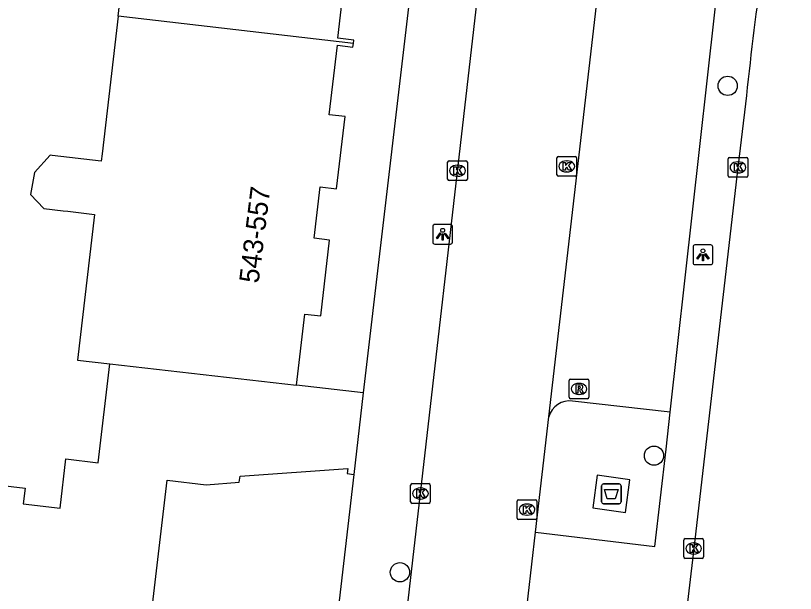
# Model space of a CAD drawing. Extents: x 160861 to 161308, y 384024 to 384878.
# Drawn here: x 161224.9 to 161264.5, y 384558.5 to 384587.81 of the extents above; entities that cross this region are included whole.
import ezdxf

# ---------------------------------------------------------------- set-up
doc = ezdxf.new("R2010")
doc.units = 0
for name, color, linetype in [('IMGEO_Afval_apart_plaats', 7, 'Continuous'), ('IMGEO_Boom', 7, 'Continuous'), ('IMGEO_Kolk', 7, 'Continuous'), ('IMGEO_Lichtpunt', 7, 'Continuous'), ('IMGEO_Pand', 7, 'Continuous'), ('IMGEO_Pand_nummerreeks', 7, 'Continuous'), ('IMGEO_Parkeervlak_open', 7, 'Continuous'), ('IMGEO_Rijbaan_lokaal_gesloten', 7, 'Continuous'), ('IMGEO_Rijbaan_lokaal_open', 7, 'Continuous'), ('IMGEO_Rioolput', 7, 'Continuous'), ('IMGEO_Voetpad_gesloten', 7, 'Continuous'), ('IMGEO_Voetpad_open', 7, 'Continuous')]:
    doc.layers.add(name, color=color, linetype=linetype)

msp = doc.modelspace()

# ---------------------------------------------------------------- linework, layer by layer
at = {"layer": 'IMGEO_Afval_apart_plaats'}
for p, q in [((161254.653, 384563.15), (161254.653, 384563.95)), ((161254.653, 384563.95), (161254.653, 384563.15)), ((161254.753, 384564.05), (161255.543, 384564.05)), ((161255.543, 384564.05), (161254.753, 384564.05)), ((161255.643, 384563.95), (161255.643, 384563.15)), ((161255.643, 384563.15), (161255.643, 384563.95)), ((161255.543, 384563.05), (161254.753, 384563.05)), ((161254.753, 384563.05), (161255.543, 384563.05))]:
    msp.add_line(p, q, dxfattribs=at)
msp.add_lwpolyline([(161254.796, 384563.764), (161255.5, 384563.764), (161255.351, 384563.294), (161254.945, 384563.294), (161254.796, 384563.764)], dxfattribs=at)
for centre, start, end in [((161254.753, 384563.95), 90, 180), ((161254.753, 384563.95), 90, 180), ((161255.543, 384563.95), 0, 90), ((161255.543, 384563.95), 360, 90), ((161254.753, 384563.15), 180, 270), ((161254.753, 384563.15), 180, 270), ((161255.543, 384563.15), 270, 0), ((161255.543, 384563.15), 270, 0)]:
    msp.add_arc(centre, 0.1, start, end, dxfattribs=at)
at = {"layer": 'IMGEO_Boom'}
for centre in [(161261.057, 384584.248), (161257.315, 384565.487), (161244.417, 384559.571)]:
    msp.add_circle(centre, 0.489, dxfattribs=at)
at = {"layer": 'IMGEO_Kolk'}
for p, q in [((161246.913, 384580.445), (161247.765, 384580.445)), ((161252.386, 384579.738), (161252.386, 384580.59)), ((161252.461, 384580.664), (161253.313, 384580.664)), ((161252.874, 384580.444), (161252.899, 384580.444)), ((161253.387, 384580.59), (161253.387, 384579.738)), ((161261.078, 384579.688), (161261.078, 384580.54)), ((161261.153, 384580.614), (161262.005, 384580.614)), ((161262.079, 384580.54), (161262.079, 384579.688)), ((161246.838, 384579.519), (161246.838, 384580.371)), ((161247.326, 384580.225), (161247.351, 384580.225)), ((161247.839, 384580.371), (161247.839, 384579.519)), ((161261.566, 384580.394), (161261.591, 384580.394)), ((161247.349, 384579.665), (161247.324, 384579.665)), ((161253.313, 384579.664), (161252.461, 384579.664)), ((161252.897, 384579.884), (161252.872, 384579.884)), ((161261.589, 384579.834), (161261.564, 384579.834)), ((161247.765, 384579.445), (161246.913, 384579.445)), ((161262.005, 384579.614), (161261.153, 384579.614)), ((161244.957, 384563.142), (161244.957, 384563.994)), ((161245.032, 384564.068), (161245.884, 384564.068)), ((161245.445, 384563.848), (161245.47, 384563.848)), ((161245.958, 384563.994), (161245.958, 384563.142)), ((161245.884, 384563.068), (161245.032, 384563.068)), ((161245.468, 384563.288), (161245.443, 384563.288)), ((161250.368, 384562.324), (161250.368, 384563.176)), ((161250.443, 384563.25), (161251.295, 384563.25)), ((161250.856, 384563.03), (161250.881, 384563.03)), ((161251.369, 384563.176), (161251.369, 384562.324)), ((161251.295, 384562.25), (161250.443, 384562.25)), ((161250.879, 384562.47), (161250.854, 384562.47)), ((161258.829, 384560.351), (161258.829, 384561.203)), ((161258.904, 384561.277), (161259.756, 384561.277)), ((161259.317, 384561.057), (161259.342, 384561.057)), ((161259.83, 384561.203), (161259.83, 384560.351)), ((161259.756, 384560.277), (161258.904, 384560.277)), ((161259.34, 384560.497), (161259.315, 384560.497))]:
    msp.add_line(p, q, dxfattribs=at)
for points in [[(161246.913, 384580.445), (161247.765, 384580.445)], [(161252.386, 384579.738), (161252.386, 384580.59)], [(161252.461, 384580.664), (161253.313, 384580.664)], [(161253.387, 384580.59), (161253.387, 384579.738)], [(161261.078, 384579.688), (161261.078, 384580.54)], [(161261.153, 384580.614), (161262.005, 384580.614)], [(161262.079, 384580.54), (161262.079, 384579.688)], [(161246.838, 384579.519), (161246.838, 384580.371)], [(161247.159, 384580.145), (161247.282, 384580.145), (161247.282, 384579.994), (161247.412, 384580.145), (161247.576, 384580.145), (161247.43, 384579.994), (161247.583, 384579.745), (161247.431, 384579.745), (161247.346, 384579.909), (161247.282, 384579.842), (161247.282, 384579.745), (161247.159, 384579.745), (161247.159, 384580.145)], [(161247.839, 384580.371), (161247.839, 384579.519)], [(161252.707, 384580.364), (161252.83, 384580.364), (161252.83, 384580.213), (161252.96, 384580.364), (161253.124, 384580.364), (161252.978, 384580.213), (161253.131, 384579.964), (161252.979, 384579.964), (161252.894, 384580.128), (161252.83, 384580.061), (161252.83, 384579.964), (161252.707, 384579.964), (161252.707, 384580.364)], [(161261.399, 384580.314), (161261.522, 384580.314), (161261.522, 384580.163), (161261.652, 384580.314), (161261.816, 384580.314), (161261.67, 384580.163), (161261.823, 384579.914), (161261.671, 384579.914), (161261.586, 384580.078), (161261.522, 384580.011), (161261.522, 384579.914), (161261.399, 384579.914), (161261.399, 384580.314)], [(161253.313, 384579.664), (161252.461, 384579.664)], [(161247.765, 384579.445), (161246.913, 384579.445)], [(161262.005, 384579.614), (161261.153, 384579.614)], [(161244.957, 384563.142), (161244.957, 384563.994)], [(161245.032, 384564.068), (161245.884, 384564.068)], [(161245.958, 384563.994), (161245.958, 384563.142)], [(161245.278, 384563.768), (161245.401, 384563.768), (161245.401, 384563.617), (161245.531, 384563.768), (161245.695, 384563.768), (161245.549, 384563.617), (161245.702, 384563.368), (161245.55, 384563.368), (161245.465, 384563.532), (161245.401, 384563.465), (161245.401, 384563.368), (161245.278, 384563.368), (161245.278, 384563.768)], [(161245.884, 384563.068), (161245.032, 384563.068)], [(161250.368, 384562.324), (161250.368, 384563.176)], [(161250.443, 384563.25), (161251.295, 384563.25)], [(161251.369, 384563.176), (161251.369, 384562.324)], [(161250.689, 384562.95), (161250.812, 384562.95), (161250.812, 384562.799), (161250.942, 384562.95), (161251.106, 384562.95), (161250.96, 384562.799), (161251.113, 384562.55), (161250.961, 384562.55), (161250.876, 384562.714), (161250.812, 384562.647), (161250.812, 384562.55), (161250.689, 384562.55), (161250.689, 384562.95)], [(161251.295, 384562.25), (161250.443, 384562.25)], [(161258.829, 384560.351), (161258.829, 384561.203)], [(161258.904, 384561.277), (161259.756, 384561.277)], [(161259.83, 384561.203), (161259.83, 384560.351)], [(161259.15, 384560.977), (161259.273, 384560.977), (161259.273, 384560.826), (161259.403, 384560.977), (161259.567, 384560.977), (161259.421, 384560.826), (161259.574, 384560.577), (161259.422, 384560.577), (161259.337, 384560.741), (161259.273, 384560.674), (161259.273, 384560.577), (161259.15, 384560.577), (161259.15, 384560.977)], [(161259.756, 384560.277), (161258.904, 384560.277)]]:
    msp.add_lwpolyline(points, dxfattribs=at)
for centre, start, end in [((161246.915, 384580.369), 91.552, 178.448), ((161246.915, 384580.369), 91.552, 178.448), ((161247.763, 384580.369), 1.552, 88.448), ((161247.763, 384580.369), 1.552, 88.448), ((161252.463, 384580.588), 91.552, 178.448), ((161252.463, 384580.588), 91.552, 178.448), ((161253.311, 384580.588), 1.552, 88.448), ((161253.311, 384580.588), 1.552, 88.448), ((161261.155, 384580.538), 91.552, 178.448), ((161261.155, 384580.538), 91.552, 178.448), ((161262.003, 384580.538), 1.552, 88.448), ((161262.003, 384580.538), 1.552, 88.448), ((161252.463, 384579.74), 181.552, 268.448), ((161252.463, 384579.74), 181.552, 268.448), ((161253.311, 384579.74), 271.552, 358.448), ((161253.311, 384579.74), 271.552, 358.448), ((161261.155, 384579.69), 181.552, 268.448), ((161261.155, 384579.69), 181.552, 268.448), ((161262.003, 384579.69), 271.552, 358.448), ((161262.003, 384579.69), 271.552, 358.448), ((161246.915, 384579.521), 181.552, 268.448), ((161246.915, 384579.521), 181.552, 268.448), ((161247.763, 384579.521), 271.552, 358.448), ((161247.763, 384579.521), 271.552, 358.448), ((161245.034, 384563.992), 91.552, 178.448), ((161245.034, 384563.992), 91.552, 178.448), ((161245.882, 384563.992), 1.552, 88.448), ((161245.882, 384563.992), 1.552, 88.448), ((161245.034, 384563.144), 181.552, 268.448), ((161245.034, 384563.144), 181.552, 268.448), ((161245.882, 384563.144), 271.552, 358.448), ((161245.882, 384563.144), 271.552, 358.448), ((161250.445, 384563.174), 91.552, 178.448), ((161250.445, 384563.174), 91.552, 178.448), ((161251.293, 384563.174), 1.552, 88.448), ((161251.293, 384563.174), 1.552, 88.448), ((161250.445, 384562.326), 181.552, 268.448), ((161250.445, 384562.326), 181.552, 268.448), ((161251.293, 384562.326), 271.552, 358.448), ((161251.293, 384562.326), 271.552, 358.448), ((161258.906, 384561.201), 91.552, 178.448), ((161258.906, 384561.201), 91.552, 178.448), ((161259.754, 384561.201), 1.552, 88.448), ((161259.754, 384561.201), 1.552, 88.448), ((161258.906, 384560.353), 181.552, 268.448), ((161258.906, 384560.353), 181.552, 268.448), ((161259.754, 384560.353), 271.552, 358.448), ((161259.754, 384560.353), 271.552, 358.448)]:
    msp.add_arc(centre, 0.0765, start, end, dxfattribs=at)
for centre, major_axis, ratio, start_param, end_param in [((161252.873, 384580.164), (-0.387, 0.002), 0.722429, 4.712389, 7.853982), ((161252.898, 384580.164), (-0.39, 0.002), 0.717154, 1.570796, 4.712389), ((161247.325, 384579.945), (-0.387, 0.002), 0.722429, 4.712389, 7.853982), ((161247.35, 384579.945), (-0.39, 0.002), 0.717154, 1.570796, 4.712389), ((161261.565, 384580.114), (-0.387, 0.002), 0.722429, 4.712389, 7.853982), ((161261.59, 384580.114), (-0.39, 0.002), 0.717154, 1.570796, 4.712389), ((161245.444, 384563.568), (-0.387, 0.002), 0.722429, 4.712389, 7.853982), ((161245.469, 384563.568), (-0.39, 0.002), 0.717154, 1.570796, 4.712389), ((161250.855, 384562.75), (-0.387, 0.002), 0.722429, 4.712389, 7.853982), ((161250.88, 384562.75), (-0.39, 0.002), 0.717154, 1.570796, 4.712389), ((161259.316, 384560.777), (-0.387, 0.002), 0.722429, 4.712389, 7.853982), ((161259.341, 384560.777), (-0.39, 0.002), 0.717154, 1.570796, 4.712389)]:
    msp.add_ellipse(centre, major_axis=major_axis, ratio=ratio, start_param=start_param, end_param=end_param, dxfattribs=at)
at = {"layer": 'IMGEO_Lichtpunt'}
for p, q in [((161246.086, 384577.12), (161246.086, 384576.313)), ((161246.086, 384577.12), (161246.086, 384576.313)), ((161246.988, 384577.215), (161246.18, 384577.215)), ((161246.988, 384577.215), (161246.18, 384577.215)), ((161247.082, 384576.313), (161247.082, 384577.12)), ((161247.082, 384576.313), (161247.082, 384577.12)), ((161246.18, 384576.219), (161246.988, 384576.219)), ((161246.18, 384576.219), (161246.988, 384576.219)), ((161259.302, 384576.082), (161259.302, 384575.275)), ((161259.302, 384576.082), (161259.302, 384575.275)), ((161260.204, 384576.177), (161259.396, 384576.177)), ((161260.204, 384576.177), (161259.396, 384576.177)), ((161260.298, 384575.275), (161260.298, 384576.082)), ((161260.298, 384575.275), (161260.298, 384576.082)), ((161259.396, 384575.181), (161260.204, 384575.181)), ((161259.396, 384575.181), (161260.204, 384575.181))]:
    msp.add_line(p, q, dxfattribs=at)
for points in [[(161246.46, 384576.784), (161246.499, 384576.756), (161246.311, 384576.494), (161246.273, 384576.521), (161246.46, 384576.784)], [(161246.562, 384576.736), (161246.609, 384576.736), (161246.609, 384576.414), (161246.562, 384576.414), (161246.562, 384576.736)], [(161246.672, 384576.756), (161246.71, 384576.783), (161246.897, 384576.521), (161246.858, 384576.493), (161246.672, 384576.756)], [(161259.676, 384575.746), (161259.715, 384575.718), (161259.527, 384575.456), (161259.489, 384575.483), (161259.676, 384575.746)], [(161259.778, 384575.698), (161259.825, 384575.698), (161259.825, 384575.376), (161259.778, 384575.376), (161259.778, 384575.698)], [(161259.888, 384575.718), (161259.926, 384575.745), (161260.113, 384575.483), (161260.074, 384575.455), (161259.888, 384575.718)]]:
    msp.add_lwpolyline(points, dxfattribs=at)
for centre in [(161246.585, 384576.918), (161259.801, 384575.88)]:
    msp.add_circle(centre, 0.0994, dxfattribs=at)
for centre, start, end in [((161246.18, 384577.12), 90, 180), ((161246.18, 384577.12), 90, 180), ((161246.988, 384577.12), 0, 90), ((161246.988, 384577.12), 0, 90), ((161246.18, 384576.313), 180, 270), ((161246.18, 384576.313), 180, 270), ((161246.988, 384576.313), 270, 0), ((161246.988, 384576.313), 270, 360), ((161259.396, 384576.082), 90, 180), ((161259.396, 384576.082), 90, 180), ((161260.204, 384576.082), 0, 90), ((161260.204, 384576.082), 0, 90), ((161259.396, 384575.275), 180, 270), ((161259.396, 384575.275), 180, 270), ((161260.204, 384575.275), 270, 0), ((161260.204, 384575.275), 270, 360)]:
    msp.add_arc(centre, 0.0946, start, end, dxfattribs=at)
at = {"layer": 'IMGEO_Pand'}
for points in [[(161230.112, 384587.792), (161230.968, 384595.109), (161229.882, 384595.236), (161229.369, 384595.296), (161228.377, 384595.412), (161227.742, 384596.171), (161227.889, 384597.292), (161228.7, 384598.172), (161228.862, 384598.153), (161229.008, 384598.136), (161231.291, 384597.869), (161231.325, 384598.157), (161232.099, 384604.776)], [(161242.051, 384586.395), (161242.071, 384586.571), (161241.263, 384586.665), (161241.674, 384590.186), (161242.493, 384590.09), (161242.928, 384593.807), (161242.074, 384593.906), (161242.375, 384596.473), (161243.27, 384596.368), (161243.695, 384600.001), (161242.776, 384600.108), (161243.151, 384603.309), (161243.962, 384603.214), (161243.982, 384603.385)], [(161230.112, 384587.792), (161229.295, 384580.807), (161229.251, 384580.427), (161226.761, 384580.718), (161226.658, 384580.731), (161225.863, 384579.852), (161225.668, 384578.736), (161226.341, 384578.028), (161227.326, 384577.913), (161227.556, 384577.886), (161228.911, 384577.728), (161228.047, 384570.333), (161229.684, 384570.142)], [(161242.051, 384586.395), (161230.112, 384587.792)], [(161239.17, 384569.07), (161239.591, 384572.667), (161240.395, 384572.573), (161240.846, 384576.422), (161240.064, 384576.513), (161240.37, 384579.125), (161241.204, 384579.028), (161241.632, 384582.693), (161240.829, 384582.786), (161241.242, 384586.311), (161242.03, 384586.219), (161242.051, 384586.395)], [(161225.533, 384548.667), (161223.624, 384548.891), (161223.52, 384548.001), (161221.688, 384548.215), (161221.799, 384549.171), (161220.972, 384549.268), (161221.016, 384549.64), (161221.66, 384549.565), (161221.906, 384551.675), (161221.133, 384551.765), (161222.192, 384560.826), (161222.989, 384560.733), (161223.236, 384562.851), (161222.433, 384562.945), (161222.482, 384563.366), (161223.433, 384563.255), (161223.527, 384564.055), (161225.384, 384563.838), (161225.291, 384563.038), (161227.162, 384562.819), (161227.455, 384565.319), (161229.097, 384565.127), (161229.684, 384570.142)], [(161229.684, 384570.142), (161239.17, 384569.07)], [(161242.554, 384568.674), (161239.17, 384569.07)], [(161242.554, 384568.674), (161242.07, 384564.539)], [(161230.709, 384548.137), (161232.592, 384564.236), (161234.585, 384564.003), (161236.262, 384564.139), (161236.297, 384564.442), (161241.773, 384564.828), (161241.744, 384564.577), (161242.07, 384564.539)]]:
    msp.add_lwpolyline(points, dxfattribs=at)
at = {"layer": 'IMGEO_Parkeervlak_open'}
msp.add_lwpolyline([(161258.141, 384567.697), (161261.545, 384598.151), (161262.738, 384608.287), (161268.546, 384657.7)], dxfattribs=at)
at = {"layer": 'IMGEO_Rijbaan_lokaal_gesloten'}
msp.add_lwpolyline([(161261.966, 384583.337), (161261.579, 384580.114), (161259.33, 384560.777), (161257.178, 384542.439), (161254.83, 384522.177), (161252.438, 384501.823), (161250.03, 384480.998), (161247.876, 384462.682), (161246.021, 384446.828), (161243.88, 384428.499), (161241.912, 384411.162), (161239.6, 384390.894), (161238.653, 384382.516), (161238.178, 384378.283), (161237.763, 384375.367), (161237.563, 384374.434), (161237.479, 384374.076), (161237.25, 384373.157), (161237.241, 384373.124)], dxfattribs=at)
msp.add_arc((161436.262, 384565.521), 175.204, 169.79964, 174.16366, dxfattribs=at)
at = {"layer": 'IMGEO_Rijbaan_lokaal_open'}
for points in [[(161251.981, 384567.454), (161262.507, 384658.314)], [(161237.656, 384495.995), (161237.777, 384496.96), (161238.057, 384500), (161239.778, 384514.805), (161243.381, 384545.472), (161249.855, 384601.831), (161250.766, 384609.622), (161253.738, 384634.519), (161253.842, 384635.509)], [(161251.303, 384561.613), (161251.981, 384567.454)], [(161250.737, 384556.74), (161251.303, 384561.613)]]:
    msp.add_lwpolyline(points, dxfattribs=at)
at = {"layer": 'IMGEO_Rioolput'}
for p, q in [((161253.082, 384569.374), (161253.934, 384569.374)), ((161253.007, 384568.448), (161253.007, 384569.3)), ((161253.495, 384569.154), (161253.52, 384569.154)), ((161254.008, 384569.3), (161254.008, 384568.448)), ((161253.518, 384568.594), (161253.493, 384568.594)), ((161253.934, 384568.374), (161253.082, 384568.374))]:
    msp.add_line(p, q, dxfattribs=at)
for points in [[(161253.082, 384569.374), (161253.934, 384569.374)], [(161253.007, 384568.448), (161253.007, 384569.3)], [(161253.596, 384569.072), (161253.344, 384569.074), (161253.344, 384568.674)], [(161253.522, 384568.993), (161253.468, 384568.993), (161253.468, 384568.912)], [(161254.008, 384569.3), (161254.008, 384568.448)], [(161253.344, 384568.674), (161253.468, 384568.674), (161253.468, 384568.836), (161253.479, 384568.836)], [(161253.468, 384568.912), (161253.52, 384568.912)], [(161253.526, 384568.807), (161253.597, 384568.674), (161253.737, 384568.674), (161253.672, 384568.8)], [(161253.934, 384568.374), (161253.082, 384568.374)]]:
    msp.add_lwpolyline(points, dxfattribs=at)
for centre, radius, start, end in [((161253.084, 384569.298), 0.0765, 91.552, 178.448), ((161253.084, 384569.298), 0.0765, 91.552, 178.448), ((161253.932, 384569.298), 0.0765, 1.552, 88.448), ((161253.932, 384569.298), 0.0765, 1.552, 88.448), ((161253.528, 384568.897), 0.0964, 77.0061, 93.1865), ((161253.542, 384568.954), 0.0378, 276.6634, 79.6772), ((161253.595, 384568.962), 0.109, 350.3612, 89.416), ((161253.593, 384568.962), 0.112, 277.5842, 350.9817), ((161253.478, 384568.783), 0.0533, 26.0293, 88.6989), ((161253.504, 384569.101), 0.19, 274.7715, 282.9687), ((161253.577, 384568.747), 0.108, 29.5134, 73.7905), ((161253.084, 384568.45), 0.0765, 181.552, 268.448), ((161253.084, 384568.45), 0.0765, 181.552, 268.448), ((161253.932, 384568.45), 0.0765, 271.552, 358.448), ((161253.932, 384568.45), 0.0765, 271.552, 358.448)]:
    msp.add_arc(centre, radius, start, end, dxfattribs=at)
for centre, major_axis, ratio, start_param, end_param in [((161253.494, 384568.874), (-0.387, 0.002), 0.722429, 4.712389, 7.853982), ((161253.519, 384568.874), (-0.39, 0.002), 0.717154, 1.570796, 4.712389)]:
    msp.add_ellipse(centre, major_axis=major_axis, ratio=ratio, start_param=start_param, end_param=end_param, dxfattribs=at)
at = {"layer": 'IMGEO_Voetpad_gesloten'}
msp.add_lwpolyline([(161256.088, 384564.267), (161254.432, 384564.491), (161254.208, 384562.834), (161255.864, 384562.61), (161256.088, 384564.267)], dxfattribs=at)
at = {"layer": 'IMGEO_Voetpad_open'}
for points in [[(161250.719, 384638.124), (161247.412, 384609.996), (161242.554, 384568.674)], [(161258.141, 384567.697), (161253.185, 384568.246)], [(161251.303, 384561.613), (161257.361, 384560.886), (161257.931, 384565.814), (161258.141, 384567.697)], [(161242.07, 384564.539), (161234.582, 384500), (161233.969, 384494.717)]]:
    msp.add_lwpolyline(points, dxfattribs=at)
msp.add_arc((161253.007, 384567.205), 1.056, 80.3174, 166.357, dxfattribs=at)

# ---------------------------------------------------------------- texts
at = {"layer": 'IMGEO_Pand_nummerreeks'}
msp.add_text('543-557', height=1, rotation=82.9356, dxfattribs=at).set_placement((161237.239, 384574.202))

doc.saveas('drawing.dxf')
